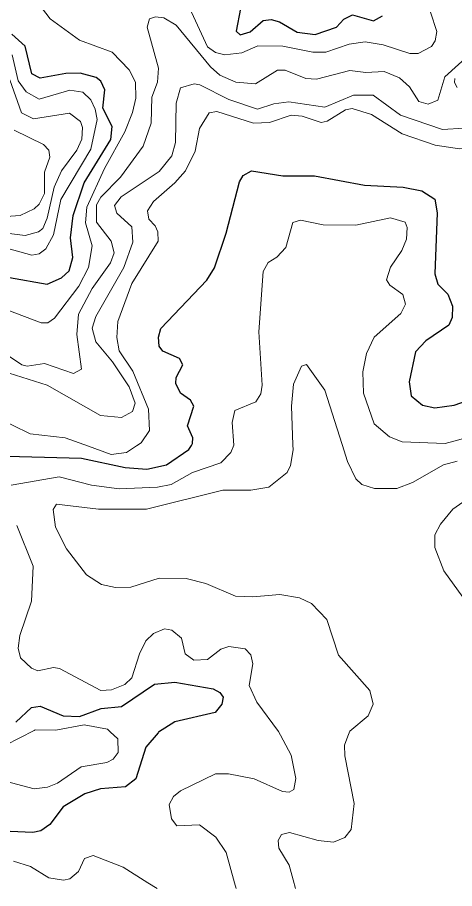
# Model space of a CAD drawing. Extents: x 473.9 to 500, y 7733.1 to 7760.8.
# Drawn here: x 482.505 to 483.798, y 7733.145 to 7735.72 of the extents above; entities that cross this region are included whole.
import ezdxf

# ---------------------------------------------------------------- set-up
doc = ezdxf.new("R2010")
doc.units = 0
doc.header["$LTSCALE"] = 0.032
doc.layers.add('1', color=7, linetype='Continuous', lineweight=25)
doc.layers.add('2', color=7, linetype='Continuous', lineweight=13)

msp = doc.modelspace()

# ---------------------------------------------------------------- linework, layer by layer
at = {"layer": '1'}
for points in [[(483.165, 7735.7468), (483.1525, 7735.68), (483.164, 7735.6691), (483.1937, 7735.6777), (483.2323, 7735.7109), (483.2556, 7735.7143), (483.2805, 7735.7069), (483.3329, 7735.6766), (483.3856, 7735.6695), (483.4491, 7735.6918), (483.4708, 7735.7153), (483.4961, 7735.7276), (483.5585, 7735.7099), (483.585, 7735.7247)], [(482.3688, 7734.9715), (482.5934, 7734.9323), (482.6358, 7734.9511), (482.6585, 7734.9714), (482.669, 7735.0103), (482.6618, 7735.0685), (482.6699, 7735.1348), (482.7029, 7735.2315), (482.781, 7735.3596), (482.7854, 7735.3977), (482.7578, 7735.4523), (482.7631, 7735.5067), (482.7517, 7735.5319), (482.7377, 7735.5429), (482.6907, 7735.5552), (482.6486, 7735.5546), (482.5722, 7735.5408), (482.5478, 7735.5533), (482.5283, 7735.6352), (482.4886, 7735.6708)], [(482.4367, 7734.4249), (482.695, 7734.4176), (482.8235, 7734.39), (482.8882, 7734.3856), (482.9458, 7734.3981), (483.0119, 7734.4437), (483.0195, 7734.455), (483.0233, 7734.4606), (483.0237, 7734.4775), (483.0079, 7734.5129), (483.0266, 7734.5717), (483.0171, 7734.5888), (482.9879, 7734.6096), (482.9738, 7734.6382), (482.9748, 7734.6564), (482.9944, 7734.6933), (482.9849, 7734.7118), (482.9347, 7734.7335), (482.9245, 7734.7484), (482.9226, 7734.775), (482.9292, 7734.8009), (483.065, 7734.9437), (483.0876, 7734.9798), (483.1227, 7735.0823), (483.1623, 7735.2342), (483.1731, 7735.2534), (483.1974, 7735.2665), (483.2899, 7735.2522), (483.3838, 7735.2521), (483.5321, 7735.2242), (483.6457, 7735.2188), (483.701, 7735.2083), (483.7394, 7735.1829), (483.7472, 7735.1428), (483.74, 7734.9624), (483.7492, 7734.9315), (483.7787, 7734.9023), (483.7922, 7734.8672), (483.7912, 7734.8333), (483.7816, 7734.8107), (483.7129, 7734.7649), (483.6823, 7734.7319), (483.6636, 7734.6437), (483.6695, 7734.6018), (483.7033, 7734.5743)], [(483.7033, 7734.5743), (483.7396, 7734.5664), (483.7967, 7734.5739), (483.9383, 7734.6236)], [(482.5001, 7733.6374), (482.5464, 7733.6809), (482.5724, 7733.6842), (482.6403, 7733.6556), (482.6885, 7733.6539), (482.7524, 7733.678), (482.8133, 7733.6832), (482.9101, 7733.7496), (482.9708, 7733.7552), (483.0845, 7733.7357), (483.1037, 7733.7246), (483.1133, 7733.7115), (483.1101, 7733.69), (483.0901, 7733.6654), (482.9711, 7733.6379), (482.9227, 7733.6075), (482.9215, 7733.6061), (482.8845, 7733.5633), (482.8554, 7733.47), (482.825, 7733.446), (482.7512, 7733.4398), (482.7042, 7733.4257), (482.6402, 7733.3867), (482.6011, 7733.3344), (482.5738, 7733.316), (482.5508, 7733.3114), (482.484, 7733.3145)]]:
    msp.add_lwpolyline(points, dxfattribs=at)
at = {"layer": '2'}
for points in [[(482.5759, 7735.7501), (482.6022, 7735.7162), (482.6885, 7735.6528), (482.7853, 7735.6181), (482.8351, 7735.5657), (482.8539, 7735.5287), (482.8556, 7735.4816), (482.8459, 7735.4398), (482.8223, 7735.3819), (482.7621, 7735.2741), (482.7099, 7735.16), (482.7067, 7735.1134)], [(482.4669, 7734.7284), (482.5177, 7734.6932), (482.5338, 7734.6894), (482.5854, 7734.6974), (482.6704, 7734.6677), (482.6942, 7734.6808), (482.6812, 7734.7832), (482.686, 7734.8437), (482.7258, 7734.9195), (482.78, 7734.9949), (482.791, 7735.0243), (482.7827, 7735.0587), (482.7391, 7735.1148), (482.7385, 7735.1664), (482.7516, 7735.1891), (482.8096, 7735.2482), (482.877, 7735.3402), (482.9005, 7735.4081), (482.9029, 7735.4843), (482.919, 7735.5287), (482.9222, 7735.57), (482.8886, 7735.6917), (482.8962, 7735.7167), (482.9133, 7735.7225), (482.9383, 7735.7193), (482.9749, 7735.698), (483.0766, 7735.5739), (483.1036, 7735.5501), (483.1507, 7735.5288), (483.2091, 7735.524), (483.2746, 7735.5649), (483.2971, 7735.5642), (483.3587, 7735.5403), (483.3897, 7735.5378), (483.4883, 7735.5633), (483.5356, 7735.5578), (483.5904, 7735.5609), (483.6352, 7735.542), (483.6646, 7735.515), (483.6927, 7735.4718), (483.7197, 7735.4637), (483.7483, 7735.476), (483.7693, 7735.5443), (483.8404, 7735.6084)], [(483.727, 7735.7363), (483.7457, 7735.6783), (483.7405, 7735.6509), (483.7299, 7735.6347), (483.6904, 7735.6141), (483.6663, 7735.6142), (483.587, 7735.6396), (483.5333, 7735.6478), (483.4869, 7735.6412), (483.4178, 7735.6177), (483.379, 7735.6173), (483.29, 7735.6358), (483.2166, 7735.6369), (483.1689, 7735.6162), (483.119, 7735.6101), (483.0912, 7735.6165), (483.0672, 7735.6332), (483.0196, 7735.7362)], [(483.4949, 7735.4516), (483.5527, 7735.4339), (483.6428, 7735.3761), (483.7409, 7735.3431), (483.8132, 7735.3318), (483.8615, 7735.3367), (483.9371, 7735.3929), (483.9909, 7735.4613), (483.9941, 7735.4926), (483.9644, 7735.5272), (483.9604, 7735.5626), (484.0054, 7735.6334), (484.0159, 7735.6912), (484.0014, 7735.7363)], [(482.4115, 7735.0551), (482.5473, 7735.0178), (482.5696, 7735.0213), (482.5895, 7735.0368), (482.6113, 7735.0774), (482.6339, 7735.1819), (482.7218, 7735.3309), (482.7406, 7735.4184), (482.7352, 7735.4494), (482.7221, 7735.4773), (482.6982, 7735.4995), (482.6602, 7735.5054), (482.569, 7735.4789), (482.5313, 7735.5006), (482.507, 7735.5331), (482.4894, 7735.6096)], [(482.4821, 7735.536), (482.5171, 7735.4384), (482.5526, 7735.4211), (482.6593, 7735.4374), (482.6918, 7735.4124), (482.6971, 7735.3953), (482.6955, 7735.3607), (482.681, 7735.3284), (482.6355, 7735.2671), (482.6135, 7735.2187), (482.5928, 7735.1273), (482.5801, 7735.0967), (482.5672, 7735.0865), (482.5277, 7735.0754), (482.4152, 7735.0897)], [(483.7994, 7735.5395), (483.798, 7735.5281), (483.8061, 7735.513)], [(483.8271, 7735.3928), (483.7625, 7735.3894), (483.6384, 7735.4311), (483.5572, 7735.4904), (483.4991, 7735.4907), (483.4145, 7735.4551), (483.3082, 7735.4708), (483.2632, 7735.4652), (483.2152, 7735.4493), (483.1304, 7735.4779), (483.0445, 7735.5215), (483.0274, 7735.5245), (482.9873, 7735.512), (482.9747, 7735.4672), (482.9729, 7735.3502), (482.9615, 7735.3111), (482.9244, 7735.2653), (482.8119, 7735.1905), (482.7926, 7735.1648), (482.7987, 7735.1422), (482.843, 7735.1013), (482.8467, 7735.056), (482.82, 7734.9815), (482.7367, 7734.836), (482.7263, 7734.8014), (482.7367, 7734.7619), (482.7861, 7734.7027), (482.8355, 7734.6282), (482.853, 7734.5806), (482.8451, 7734.5555), (482.8125, 7734.5374)], [(482.4368, 7734.5407), (482.5429, 7734.49), (482.6458, 7734.478), (482.7152, 7734.4531), (482.7825, 7734.4289), (482.8275, 7734.4346), (482.8574, 7734.454), (482.8709, 7734.4627), (482.8959, 7734.4997), (482.8926, 7734.5624), (482.846, 7734.675), (482.8058, 7734.7353), (482.7994, 7734.7747), (482.8018, 7734.8213), (482.8436, 7734.9339), (482.9216, 7735.0593), (482.9208, 7735.0866), (482.9127, 7735.1043), (482.8934, 7735.1236), (482.8894, 7735.1485), (482.9079, 7735.1767), (482.9706, 7735.2313), (483.002, 7735.2667), (483.0309, 7735.3246), (483.0438, 7735.3922), (483.0719, 7735.4388), (483.0945, 7735.4428), (483.2038, 7735.4074), (483.2504, 7735.4098), (483.3148, 7735.4315), (483.3469, 7735.4283), (483.4032, 7735.4098), (483.4209, 7735.4138), (483.4756, 7735.4476), (483.4949, 7735.4516)], [(482.4956, 7735.3869), (482.5818, 7735.3444), (482.5982, 7735.3278), (482.6012, 7735.3076), (482.5847, 7735.2629), (482.5853, 7735.2002), (482.5692, 7735.1686), (482.5546, 7735.1545), (482.5129, 7735.1345), (482.3758, 7735.1251)], [(483.8951, 7734.4947), (483.7709, 7734.4612), (483.6433, 7734.4659), (483.6056, 7734.4803), (483.5606, 7734.5196), (483.529, 7734.61), (483.527, 7734.6728), (483.5372, 7734.7269), (483.5604, 7734.7757), (483.639, 7734.8448), (483.6529, 7734.8729), (483.645, 7734.9013), (483.607, 7734.9287), (483.5964, 7734.945), (483.609, 7734.9823), (483.6419, 7735.0311), (483.6565, 7735.0645), (483.6583, 7735.0991), (483.6518, 7735.1149), (483.6084, 7735.1276), (483.5065, 7735.1059), (483.4091, 7735.1075), (483.3429, 7735.1212), (483.3199, 7735.1139), (483.2991, 7735.0408), (483.2727, 7735.0119), (483.2463, 7734.9962), (483.2316, 7734.9693), (483.2191, 7734.7906), (483.2286, 7734.6337), (483.2255, 7734.6079), (483.2102, 7734.5844), (483.1486, 7734.5583), (483.1403, 7734.5232), (483.1456, 7734.4558), (483.1456, 7734.4557), (483.1365, 7734.4341), (483.1072, 7734.404), (483.0232, 7734.3755), (482.9599, 7734.3401), (482.9197, 7734.3322), (482.8061, 7734.3266), (482.724, 7734.3376), (482.628, 7734.3628), (482.4862, 7734.3375)], [(482.7067, 7735.1134), (482.7262, 7735.0453), (482.7157, 7734.9815), (482.6868, 7734.9264), (482.6143, 7734.8317), (482.5948, 7734.8175), (482.575, 7734.8181), (482.426, 7734.8738)], [(483.3272, 7733.1457), (483.3205, 7733.1709), (483.3088, 7733.2147), (483.2784, 7733.2651), (483.2767, 7733.2875), (483.2867, 7733.305), (483.3098, 7733.311), (483.395, 7733.2874), (483.4396, 7733.2824), (483.4731, 7733.2963), (483.4919, 7733.3201), (483.5012, 7733.3965), (483.4732, 7733.5375), (483.4723, 7733.5697), (483.4824, 7733.5955), (483.4884, 7733.6109), (483.5423, 7733.6563), (483.5577, 7733.6901), (483.5479, 7733.7307), (483.4552, 7733.8357), (483.4203, 7733.9412), (483.3749, 7733.9876), (483.3392, 7734.0049), (483.2814, 7734.0149), (483.201, 7734.0076), (483.1505, 7734.0097), (483.0626, 7734.0475), (483.0043, 7734.062), (482.9244, 7734.0631), (482.8408, 7734.0366), (482.7948, 7734.0358), (482.7539, 7734.0443), (482.7095, 7734.0732), (482.6498, 7734.1499), (482.6181, 7734.2136), (482.6112, 7734.2659), (482.6206, 7734.2813), (482.745, 7734.2665), (482.8869, 7734.2665), (483.1125, 7734.3228), (483.1952, 7734.3228), (483.2491, 7734.3324), (483.3027, 7734.3751), (483.3125, 7734.3961), (483.3204, 7734.4424), (483.3198, 7734.4569), (483.3155, 7734.5709), (483.3217, 7734.6365), (483.3458, 7734.69), (483.36, 7734.6943), (483.4141, 7734.6191), (483.4655, 7734.4578), (483.4816, 7734.4073), (483.5058, 7734.357), (483.5241, 7734.34), (483.5618, 7734.3284), (483.6274, 7734.3278), (483.6737, 7734.3455), (483.7657, 7734.3981), (483.8062, 7734.4086)], [(482.8125, 7734.5374), (482.7503, 7734.5439), (482.5932, 7734.6335), (482.4802, 7734.6686)], [(483.8493, 7734.3059), (483.7928, 7734.267), (483.7562, 7734.223), (483.7402, 7734.1914), (483.7398, 7734.1538), (483.7662, 7734.0842), (483.8485, 7733.9709)], [(482.5028, 7734.2183), (482.5516, 7734.0987), (482.5467, 7733.9947), (482.5123, 7733.8933), (482.5067, 7733.8564), (482.5145, 7733.8273), (482.5464, 7733.7969), (482.5657, 7733.789), (482.6114, 7733.7992), (482.6297, 7733.796), (482.7518, 7733.731), (482.783, 7733.7324), (482.8232, 7733.7489), (482.8435, 7733.7686), (482.8657, 7733.8393), (482.8847, 7733.8773), (482.9079, 7733.8998), (482.94, 7733.9127), (482.962, 7733.9095), (482.9901, 7733.8851), (483.0017, 7733.8389), (483.0272, 7733.8204), (483.0669, 7733.8228), (483.1069, 7733.8526), (483.1303, 7733.8612)], [(483.1303, 7733.8612), (483.1791, 7733.8541), (483.1955, 7733.8361), (483.2011, 7733.8094), (483.1906, 7733.7454), (483.2135, 7733.6961), (483.2774, 7733.61), (483.2831, 7733.5993), (483.3145, 7733.5397), (483.329, 7733.4704), (483.3228, 7733.4383), (483.3087, 7733.4303), (483.2889, 7733.432), (483.2053, 7733.47), (483.1292, 7733.4849), (483.0912, 7733.4849), (482.9871, 7733.4346), (482.9663, 7733.4175), (482.9537, 7733.3944), (482.9604, 7733.3511), (482.9761, 7733.3308), (483.0432, 7733.3342), (483.0915, 7733.2973), (483.1222, 7733.2521), (483.1475, 7733.1626), (483.1523, 7733.1455)], [(482.9181, 7733.1454), (482.891, 7733.1626), (482.8178, 7733.2091), (482.7293, 7733.2428), (482.703, 7733.2343), (482.6859, 7733.1956), (482.6597, 7733.1742), (482.6415, 7733.1698), (482.5977, 7733.1771), (482.5435, 7733.2111), (482.493, 7733.226)]]:
    msp.add_lwpolyline(points, dxfattribs=at)
msp.add_lwpolyline([(482.7699, 7733.518), (482.7879, 7733.5277), (482.8034, 7733.5472), (482.8025, 7733.5879), (482.7797, 7733.6088), (482.7711, 7733.6167), (482.7025, 7733.6297), (482.6186, 7733.6132), (482.5573, 7733.6144), (482.5546, 7733.613), (482.4701, 7733.5695), (482.4025, 7733.5586), (482.3826, 7733.5456), (482.3748, 7733.5217), (482.3842, 7733.4935), (482.4006, 7733.4802), (482.5542, 7733.4399), (482.5943, 7733.4448), (482.6239, 7733.4565), (482.6933, 7733.505)], close=True, dxfattribs=at)

doc.saveas('drawing.dxf')
